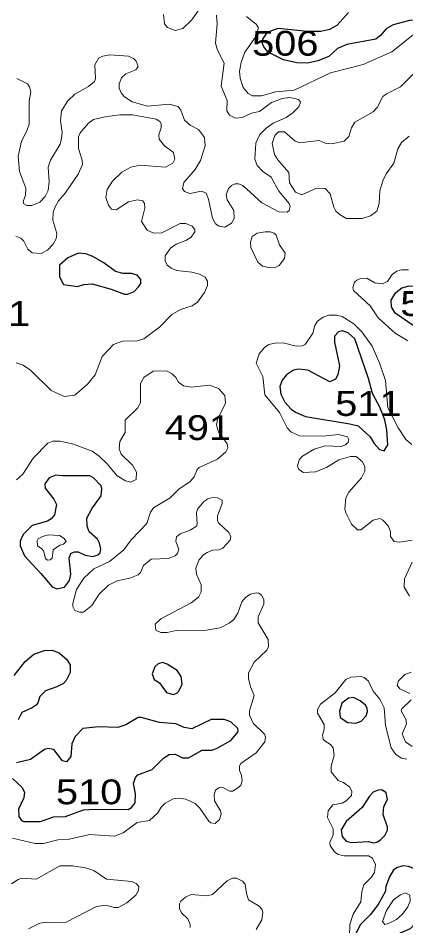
# Model space of a CAD drawing. Extents: x 577 to 602.9, y 7483.8 to 7511.6.
# Drawn here: x 592.745 to 593.996, y 7497.794 to 7500.722 of the extents above; entities that cross this region are included whole.
import ezdxf
from ezdxf.enums import TextEntityAlignment as Align

# ---------------------------------------------------------------- set-up
doc = ezdxf.new("R2010")
doc.units = 0
doc.header["$LTSCALE"] = 0.032
doc.layers.add('1', color=7, linetype='Continuous', lineweight=25)
doc.layers.add('2', color=7, linetype='Continuous', lineweight=13)
doc.layers.add('61', color=7, linetype='Continuous')

msp = doc.modelspace()

# ---------------------------------------------------------------- linework, layer by layer
at = {"layer": '1'}
for points in [[(594.0838, 7500.7305), (594.0496, 7500.7178), (594.0083, 7500.7146), (593.955, 7500.7011), (593.9327, 7500.6876), (593.9144, 7500.6661), (593.8993, 7500.6542), (593.8055, 7500.6375), (593.7761, 7500.6248), (593.7475, 7500.5985), (593.7125, 7500.5842), (593.6791, 7500.5771), (593.6441, 7500.5779), (593.6011, 7500.5882), (593.5518, 7500.6129), (593.5383, 7500.6296), (593.5336, 7500.6407), (593.5344, 7500.6542)], [(593.5344, 7500.6542), (593.5503, 7500.6773), (593.5848, 7500.6903), (593.6791, 7500.6804), (593.722, 7500.6804), (593.7514, 7500.6868), (593.7745, 7500.6995), (593.8111, 7500.7401)], [(592.7328, 7498.6019), (592.7678, 7498.6472), (592.7956, 7498.6702), (592.8298, 7498.6822), (592.8545, 7498.6838), (592.8775, 7498.675), (592.9014, 7498.6543), (592.9125, 7498.636), (592.9133, 7498.6114), (592.9006, 7498.5852), (592.8911, 7498.5756), (592.8704, 7498.5645), (592.8338, 7498.5526), (592.8155, 7498.5343), (592.8091, 7498.5136), (592.8028, 7498.5056), (592.7909, 7498.4969), (592.7575, 7498.4826), (592.7447, 7498.4587)], [(592.7272, 7498.2695), (592.7575, 7498.2416), (592.7654, 7498.2249), (592.763, 7498.2067), (592.7463, 7498.1701), (592.7479, 7498.147), (592.7559, 7498.1335), (592.7638, 7498.1303), (592.8171, 7498.1303), (592.8592, 7498.1454), (592.8982, 7498.1462), (592.9563, 7498.1677), (592.9921, 7498.1701), (593.1002, 7498.1693), (593.1113, 7498.1756), (593.1232, 7498.1907), (593.124, 7498.2202), (593.1177, 7498.2536), (593.124, 7498.2727), (593.1312, 7498.2806), (593.1781, 7498.2981), (593.2139, 7498.3347), (593.2322, 7498.3466), (593.2521, 7498.3482), (593.2759, 7498.3363), (593.295, 7498.3355), (593.3395, 7498.3609), (593.3705, 7498.3609), (593.3849, 7498.3665), (593.4318, 7498.3919), (593.4548, 7498.4198), (593.454, 7498.4309), (593.431, 7498.4516), (593.4103, 7498.4595), (593.3682, 7498.4595), (593.3053, 7498.4293), (593.2807, 7498.4341), (593.2537, 7498.446), (593.2012, 7498.45), (593.1423, 7498.4659), (593.132, 7498.4659), (593.0922, 7498.4428), (593.0668, 7498.4333), (593.0056, 7498.4357), (592.9539, 7498.4301), (592.9292, 7498.4047), (592.9189, 7498.3808), (592.9149, 7498.3402), (592.9014, 7498.3235), (592.8887, 7498.3267), (592.8608, 7498.3633), (592.841, 7498.3665), (592.8298, 7498.3625), (592.7845, 7498.3307), (592.74, 7498.3196)]]:
    msp.add_lwpolyline(points, dxfattribs=at)
for points in [[(593.1331, 7499.8549), (593.1415, 7499.8662), (593.1407, 7499.8789), (593.1288, 7499.8932), (593.1113, 7499.8988), (593.0843, 7499.8988), (593.0588, 7499.9044), (593.0215, 7499.933), (592.9865, 7499.9537), (592.9634, 7499.9624), (592.9396, 7499.964), (592.9054, 7499.9489), (592.8791, 7499.925), (592.8791, 7499.8877), (592.8918, 7499.863), (592.9364, 7499.8566), (592.9571, 7499.863), (592.9841, 7499.8646), (593.0453, 7499.8479), (593.0883, 7499.832), (593.0978, 7499.832), (593.1201, 7499.8407)], [(594.0814, 7499.8395), (594.1411, 7499.7891), (594.1498, 7499.77), (594.1466, 7499.7461), (594.1244, 7499.7215), (594.1077, 7499.7111), (594.0798, 7499.7048), (594.0663, 7499.7071), (594.0234, 7499.7286), (593.9622, 7499.7708), (593.9502, 7499.7906), (593.9486, 7499.8129), (593.9637, 7499.8368), (593.9836, 7499.8519), (594.0067, 7499.8582), (594.0377, 7499.8574), (594.052, 7499.8543)], [(593.7656, 7499.6767), (593.7817, 7499.6006), (593.7769, 7499.572), (593.7689, 7499.5577), (593.7506, 7499.5489), (593.6799, 7499.5871), (593.6497, 7499.5903), (593.6337, 7499.5863), (593.6115, 7499.5712), (593.5972, 7499.5545), (593.5892, 7499.5338), (593.5932, 7499.5091), (593.6059, 7499.4837), (593.6266, 7499.4606), (593.6401, 7499.4511), (593.6727, 7499.4376), (593.8156, 7499.414), (593.842, 7499.407), (593.881, 7499.3716), (593.8938, 7499.3501), (593.9113, 7499.331), (593.9264, 7499.3263), (593.9383, 7499.3461), (593.9351, 7499.3938), (593.9288, 7499.4265), (593.9129, 7499.467), (593.8882, 7499.5115), (593.8763, 7499.56), (593.8317, 7499.6881), (593.8103, 7499.7071), (593.7912, 7499.7135), (593.7793, 7499.7103), (593.7657, 7499.6968)], [(592.7614, 7499.0567), (592.7519, 7499.0352), (592.7519, 7499.0201), (592.7654, 7498.9875), (592.8187, 7498.9311), (592.8545, 7498.8881), (592.8696, 7498.881), (592.895, 7498.8865), (592.9109, 7498.908), (592.9149, 7498.9287), (592.9093, 7498.9804), (592.9157, 7498.9947), (592.9268, 7499.0002), (592.9388, 7499.0002), (592.9618, 7498.9899), (592.9865, 7498.9859), (593.0024, 7498.9907), (593.0095, 7498.9971), (593.0119, 7499.0106), (593.0079, 7499.0281), (593.0008, 7499.0416), (592.9745, 7499.0646), (592.9674, 7499.0829), (592.9666, 7499.1092), (592.9825, 7499.1394), (593.0127, 7499.1815), (593.0151, 7499.2038), (593.0127, 7499.2133), (592.9881, 7499.2396), (592.9769, 7499.2459), (592.8895, 7499.2452), (592.8664, 7499.2483), (592.8457, 7499.2396), (592.8314, 7499.2197), (592.8322, 7499.2054), (592.86, 7499.1704), (592.8688, 7499.1529), (592.8624, 7499.1203), (592.8513, 7499.1068), (592.8394, 7499.0996), (592.7909, 7499.0853)], [(593.2084, 7498.5675), (593.2234, 7498.547), (593.2449, 7498.5406), (593.2576, 7498.5446), (593.264, 7498.551), (593.2743, 7498.5732), (593.2711, 7498.5979), (593.2584, 7498.6178), (593.2266, 7498.6384), (593.2107, 7498.6432), (593.1972, 7498.6392), (593.1861, 7498.6297), (593.1773, 7498.6066), (593.1837, 7498.5883), (593.2012, 7498.578)], [(593.784, 7498.4665), (593.8095, 7498.45), (593.8349, 7498.4476), (593.8524, 7498.4547), (593.8683, 7498.4714), (593.8723, 7498.4858), (593.8715, 7498.4961), (593.8659, 7498.5064), (593.8492, 7498.52), (593.8278, 7498.5303), (593.8111, 7498.5287), (593.7896, 7498.5128), (593.7817, 7498.4866)], [(593.9257, 7498.1787), (593.9375, 7498.2011), (593.9327, 7498.2234), (593.9192, 7498.2329), (593.9073, 7498.2321), (593.8906, 7498.2249), (593.8787, 7498.2122), (593.8556, 7498.1756), (593.8039, 7498.1303), (593.788, 7498.1041), (593.7904, 7498.0818), (593.8039, 7498.0675), (593.8206, 7498.0627), (593.8755, 7498.0659), (593.8922, 7498.0619), (593.9025, 7498.0635), (593.9144, 7498.0715), (593.9288, 7498.0858), (593.9375, 7498.1025), (593.9375, 7498.1128), (593.9232, 7498.1534)], [(593.9308, 7497.9059), (593.9073, 7497.8631), (593.881, 7497.8297), (593.85, 7497.7979), (593.8357, 7497.7717), (593.8365, 7497.7526), (593.8421, 7497.7462), (593.862, 7497.7391), (593.8858, 7497.7383), (593.924, 7497.7478), (594.0115, 7497.7852), (594.0234, 7497.7987), (594.0305, 7497.8162), (594.0369, 7497.8488), (594.0393, 7497.8981), (594.0528, 7497.9323), (594.0528, 7497.949), (594.0345, 7497.9737), (594.0051, 7497.9856), (593.9868, 7497.9872), (593.9661, 7497.9816), (593.955, 7497.9729), (593.9431, 7497.9522), (593.9319, 7497.9204)]]:
    msp.add_lwpolyline(points, close=True, dxfattribs=at)
at = {"layer": '2'}
for points in [[(593.2139, 7500.7345), (593.2171, 7500.7035), (593.2274, 7500.6924), (593.2521, 7500.6828), (593.2767, 7500.6892), (593.3053, 7500.717), (593.3308, 7500.7528)], [(593.3849, 7500.7321), (593.3872, 7500.7043), (593.3817, 7500.6415), (593.388, 7500.6192), (593.4103, 7500.5771), (593.4008, 7500.5031), (593.4198, 7500.457), (593.4183, 7500.4236), (593.427, 7500.4093), (593.4469, 7500.3997), (593.4684, 7500.4013), (593.4986, 7500.4157), (593.524, 7500.4212), (593.563, 7500.4498), (593.5972, 7500.4634), (593.621, 7500.4657), (593.6377, 7500.4634), (593.6497, 7500.4594), (593.6568, 7500.4514), (593.6512, 7500.4363), (593.6314, 7500.4164), (593.6099, 7500.4021), (593.5677, 7500.383), (593.5455, 7500.3671), (593.5256, 7500.3473), (593.5121, 7500.3186), (593.5089, 7500.2677), (593.5161, 7500.2471), (593.5344, 7500.228), (593.5622, 7500.2097), (593.586, 7500.1644), (593.6194, 7500.1238), (593.6226, 7500.1143), (593.6194, 7500.1016), (593.6131, 7500.096), (593.586, 7500.0976), (593.5312, 7500.1262), (593.4699, 7500.1827), (593.4564, 7500.1882), (593.4453, 7500.1882), (593.4334, 7500.1827), (593.4238, 7500.1731), (593.4167, 7500.1517), (593.4198, 7500.1357), (593.4413, 7500.1016), (593.4421, 7500.0761), (593.4342, 7500.061), (593.4127, 7500.0483), (593.3936, 7500.0507), (593.3817, 7500.0586), (593.3721, 7500.0769), (593.3594, 7500.1381), (593.3515, 7500.1572), (593.3371, 7500.1636), (593.299, 7500.1564), (593.2823, 7500.1628), (593.2751, 7500.1731), (593.2799, 7500.1922), (593.3165, 7500.2344), (593.3332, 7500.263), (593.3491, 7500.3107), (593.3467, 7500.3369), (593.3276, 7500.3632), (593.3006, 7500.3775), (593.2823, 7500.3926), (593.2704, 7500.4252), (593.2616, 7500.4371), (593.233, 7500.4451), (593.1622, 7500.4379), (593.1129, 7500.4522), (593.0883, 7500.4689), (593.0779, 7500.4809), (593.0716, 7500.4968), (593.0716, 7500.5103), (593.0787, 7500.5302), (593.093, 7500.5421), (593.1248, 7500.5556), (593.132, 7500.5659), (593.1264, 7500.5834), (593.1177, 7500.5922), (593.1018, 7500.6001), (593.0413, 7500.6041), (593.0183, 7500.6001), (593.0056, 7500.5938), (592.9928, 7500.5715), (592.9952, 7500.527)], [(594.025, 7500.6725), (593.951, 7500.6136), (593.8588, 7500.5731), (593.753, 7500.5461), (593.6361, 7500.4896), (593.5765, 7500.4848), (593.5304, 7500.4713), (593.501, 7500.4721), (593.4874, 7500.4793), (593.4715, 7500.4983), (593.4612, 7500.5286), (593.4596, 7500.5516), (593.4644, 7500.5795), (593.4771, 7500.6121), (593.5113, 7500.6606), (593.5206, 7500.6913), (593.5129, 7500.7032), (593.4937, 7500.7182), (593.4818, 7500.727)], [(593.8206, 7500.3687), (593.8317, 7500.387), (593.8906, 7500.4196), (593.9033, 7500.4339), (593.9224, 7500.4697), (593.9335, 7500.4785), (593.9796, 7500.5007), (594.0266, 7500.5476)], [(592.9952, 7500.527), (592.9912, 7500.5182), (592.9722, 7500.5015), (592.9284, 7500.4769), (592.9054, 7500.4554), (592.8855, 7500.4228), (592.8823, 7500.3918), (592.8867, 7500.3528), (592.8852, 7500.3337), (592.8805, 7500.3152), (592.8497, 7500.2638), (592.8425, 7500.2415), (592.8457, 7500.1946), (592.8425, 7500.166), (592.8322, 7500.1469), (592.8155, 7500.1286), (592.7893, 7500.1175), (592.7734, 7500.1175), (592.763, 7500.123), (592.7614, 7500.1302), (592.7694, 7500.1509), (592.7702, 7500.1739), (592.7495, 7500.228), (592.7455, 7500.2773), (592.7559, 7500.3258), (592.7734, 7500.3584), (592.7805, 7500.3799), (592.7805, 7500.4546), (592.7861, 7500.484), (592.7821, 7500.5007), (592.775, 7500.5103), (592.7408, 7500.527)], [(592.7376, 7500.0189), (592.7535, 7500.0125), (592.763, 7500.003), (592.7765, 7499.9767), (592.7909, 7499.9656), (592.8195, 7499.9632), (592.8394, 7499.9735), (592.8577, 7499.9926), (592.868, 7500.0101), (592.8696, 7500.0276), (592.8569, 7500.0705), (592.8585, 7500.096), (592.8656, 7500.1159), (592.8751, 7500.1334), (592.8966, 7500.1572), (592.9388, 7500.2192), (592.9523, 7500.2503), (592.9515, 7500.2638), (592.9396, 7500.3019), (592.9396, 7500.3393), (592.9451, 7500.352), (592.9722, 7500.3838), (592.9881, 7500.395), (593.0318, 7500.4053), (593.0731, 7500.4101), (593.1145, 7500.4101), (593.1908, 7500.3966), (593.2028, 7500.3886), (593.2067, 7500.3815), (593.2067, 7500.3687), (593.1988, 7500.3457), (593.2004, 7500.3314), (593.2171, 7500.3099), (593.2465, 7500.2884), (593.2513, 7500.267), (593.2441, 7500.2542), (593.2203, 7500.2415), (593.1376, 7500.2479), (593.1089, 7500.2415), (593.0795, 7500.2256), (593.0501, 7500.1962), (593.0326, 7500.1691), (593.0286, 7500.1437), (593.0366, 7500.119), (593.0469, 7500.1063), (593.062, 7500.1039), (593.1018, 7500.1294), (593.1304, 7500.1365), (593.1471, 7500.1326), (593.1527, 7500.1238), (593.1543, 7500.1087), (593.1431, 7500.0658), (593.1614, 7500.0387), (593.1829, 7500.0284), (593.2091, 7500.03), (593.268, 7500.0602), (593.2863, 7500.0602), (593.3069, 7500.0515), (593.3149, 7500.0403), (593.3149, 7500.0332), (593.3037, 7500.0157), (593.2863, 7500.0045), (593.2552, 7499.9934), (593.237, 7499.9807), (593.2195, 7499.9552), (593.2195, 7499.9393), (593.2266, 7499.9258), (593.2385, 7499.9155), (593.2576, 7499.9083), (593.3053, 7499.9028), (593.33, 7499.8964), (593.3491, 7499.8869), (593.3562, 7499.8741), (593.3562, 7499.8598), (593.3467, 7499.8368), (593.3244, 7499.8058), (593.3069, 7499.7946), (593.2688, 7499.7827), (593.2409, 7499.766), (593.2012, 7499.7254), (593.1511, 7499.6881), (593.1296, 7499.6817), (593.0819, 7499.6801), (593.0525, 7499.669), (593.0167, 7499.6308), (592.9936, 7499.5712), (592.969, 7499.541), (592.9276, 7499.506), (592.8934, 7499.502), (592.8521, 7499.5211), (592.7853, 7499.5863), (592.7614, 7499.6022), (592.7384, 7499.6101)], [(594.0067, 7500.3417), (593.9828, 7500.321), (593.9701, 7500.3003), (593.9574, 7500.2542), (593.9327, 7500.22), (593.9224, 7500.197), (593.9129, 7500.1652), (593.9097, 7500.1238), (593.9025, 7500.0992), (593.8826, 7500.0849), (593.8556, 7500.0761), (593.8047, 7500.0761), (593.784, 7500.0872), (593.7705, 7500.0992), (593.7634, 7500.1119), (593.7522, 7500.1556), (593.7355, 7500.1723), (593.7085, 7500.1739), (593.6608, 7500.1524), (593.6401, 7500.1612), (593.621, 7500.1906), (593.6186, 7500.224), (593.5829, 7500.2646), (593.5725, 7500.2821), (593.5646, 7500.3178), (593.5733, 7500.3441), (593.5852, 7500.356), (593.6043, 7500.356), (593.6393, 7500.3258), (593.6528, 7500.3202), (593.7164, 7500.3274), (593.7363, 7500.3186), (593.7578, 7500.317), (593.7968, 7500.3258), (593.8127, 7500.3401), (593.8206, 7500.3687)], [(594.0027, 7499.6809), (593.9622, 7499.7056), (593.9065, 7499.7549), (593.881, 7499.7946), (593.8278, 7499.8439), (593.8254, 7499.8527), (593.831, 7499.8702), (593.8381, 7499.8773), (593.85, 7499.8821), (593.8699, 7499.8829), (593.8962, 7499.8686), (593.92, 7499.8646), (593.9367, 7499.8725), (593.9526, 7499.8948), (593.9669, 7499.9059), (593.982, 7499.9107), (594.0051, 7499.9107)], [(594.017, 7499.0384), (593.9757, 7499.032), (593.959, 7499.0344), (593.947, 7499.0495), (593.9463, 7499.0662), (593.9391, 7499.0845), (593.9224, 7499.1028), (593.9121, 7499.1076), (593.8914, 7499.1028), (593.8516, 7499.0718), (593.8405, 7499.0718), (593.8214, 7499.0893), (593.8039, 7499.1243), (593.7999, 7499.1378), (593.8031, 7499.1744), (593.8127, 7499.1927), (593.8532, 7499.2388), (593.8636, 7499.2603), (593.8636, 7499.2754), (593.8556, 7499.2921), (593.8365, 7499.308), (593.8182, 7499.308), (593.7801, 7499.2976), (593.7403, 7499.273), (593.7045, 7499.2587), (593.6656, 7499.2563), (593.6512, 7499.2666), (593.6465, 7499.2785), (593.652, 7499.2976), (593.6632, 7499.3096), (593.7005, 7499.3318), (593.7363, 7499.3422), (593.788, 7499.3406), (593.8015, 7499.3461), (593.8103, 7499.3547), (593.8118, 7499.3626), (593.8082, 7499.3713), (593.7787, 7499.3792), (593.7299, 7499.3741), (593.6528, 7499.3748), (593.625, 7499.3875), (593.6131, 7499.4002), (593.5884, 7499.4495), (593.5415, 7499.5068), (593.5344, 7499.5664), (593.5129, 7499.6093), (593.5232, 7499.6388), (593.5399, 7499.6602), (593.5542, 7499.669), (593.5781, 7499.6745), (593.6043, 7499.6738), (593.6425, 7499.6642), (593.6624, 7499.665), (593.6711, 7499.6698), (593.6966, 7499.7064), (593.7029, 7499.7302), (593.7117, 7499.7445), (593.7292, 7499.7572)], [(593.7292, 7499.7572), (593.7483, 7499.7636), (593.7729, 7499.7644), (593.7904, 7499.7596), (593.8286, 7499.7358), (593.8548, 7499.7103), (593.8874, 7499.6642), (593.9129, 7499.607), (593.9303, 7499.5529), (593.9383, 7499.4654), (593.9717, 7499.4002), (593.9963, 7499.3628), (594.0154, 7499.3469)], [(592.9237, 7499.3477), (592.9841, 7499.3255), (593.0064, 7499.3096), (593.031, 7499.2857), (593.0644, 7499.2459), (593.0914, 7499.2292), (593.1089, 7499.2253), (593.1264, 7499.234), (593.1272, 7499.2579), (593.1145, 7499.2801), (593.0771, 7499.3151), (593.0716, 7499.3326), (593.0731, 7499.3565), (593.0906, 7499.3851), (593.0906, 7499.4249), (593.1304, 7499.4638), (593.1399, 7499.4813), (593.1399, 7499.5433), (593.1511, 7499.5624), (593.1805, 7499.5831), (593.2234, 7499.5847), (593.2425, 7499.5751), (593.2544, 7499.5632), (593.2624, 7499.5481), (593.2791, 7499.5362), (593.3045, 7499.5322), (593.3626, 7499.5386), (593.3912, 7499.5274), (593.4119, 7499.5052), (593.4143, 7499.4805), (593.388, 7499.4272), (593.3849, 7499.409), (593.3912, 7499.3875), (593.4198, 7499.3485), (593.4214, 7499.3358), (593.4159, 7499.3231), (593.3888, 7499.2992), (593.3292, 7499.273), (593.3228, 7499.2658), (593.3133, 7499.242), (593.3006, 7499.2277), (593.264, 7499.203), (593.2354, 7499.1752), (593.1821, 7499.1426), (593.1718, 7499.1283), (593.1606, 7499.0917), (593.1097, 7499.0392), (593.0859, 7499.0074), (593.0398, 7498.9692), (592.9889, 7498.9454), (592.9571, 7498.9152), (592.9332, 7498.8786), (592.9221, 7498.834), (592.9221, 7498.8237), (592.9284, 7498.8118), (592.9435, 7498.8054), (592.9563, 7498.8054), (592.9833, 7498.8277), (593.0064, 7498.8643), (593.0366, 7498.8929), (593.0644, 7498.9072), (593.1058, 7498.9152), (593.132, 7498.9263), (593.1399, 7498.9342), (593.1495, 7498.9565), (593.1749, 7498.9764), (593.229, 7498.9788), (593.2521, 7498.9875), (593.2592, 7498.9955), (593.264, 7499.009), (593.2544, 7499.0336), (593.256, 7499.0487), (593.268, 7499.0591), (593.3006, 7499.0702), (593.3204, 7499.0837), (593.3228, 7499.0893), (593.3212, 7499.1267), (593.3244, 7499.1378), (593.3443, 7499.1625), (593.357, 7499.172), (593.3729, 7499.176), (593.388, 7499.1752), (593.4031, 7499.1672), (593.4039, 7499.1569), (593.388, 7499.1171), (593.388, 7499.102), (593.392, 7499.0941), (593.4254, 7499.0631), (593.431, 7499.0487), (593.4294, 7499.0384), (593.4055, 7499.0122), (593.3928, 7499.0074), (593.3721, 7499.0058), (593.3554, 7498.9986), (593.3435, 7498.9907), (593.3284, 7498.9732), (593.3189, 7498.9478), (593.3212, 7498.9287), (593.3356, 7498.8937), (593.3356, 7498.8714), (593.3268, 7498.8539)], [(592.74, 7499.2324), (592.7598, 7499.2507), (592.7932, 7499.3032), (592.841, 7499.3509), (592.8569, 7499.3573), (592.8807, 7499.3573), (592.9237, 7499.3477)], [(594.0083, 7498.8579), (593.9908, 7498.8865), (593.9916, 7498.9136), (594.0162, 7498.9668)], [(593.3268, 7498.8539), (593.3037, 7498.8356), (593.2051, 7498.7847), (593.1877, 7498.7673), (593.1892, 7498.7482), (593.2059, 7498.7402), (593.2266, 7498.7402), (593.2552, 7498.7466), (593.3531, 7498.7474), (593.3968, 7498.7553), (593.4262, 7498.7704), (593.4413, 7498.7824), (593.454, 7498.803), (593.4668, 7498.8388), (593.4803, 7498.8547), (593.4946, 7498.8635), (593.5129, 7498.8682), (593.5216, 7498.8674), (593.532, 7498.8595), (593.5383, 7498.846), (593.5383, 7498.8317), (593.52, 7498.7911), (593.52, 7498.772), (593.5518, 7498.7172), (593.5534, 7498.6949), (593.5479, 7498.6838), (593.5073, 7498.6448), (593.4882, 7498.6098), (593.4882, 7498.5923), (593.4946, 7498.5653), (593.5065, 7498.5374), (593.4914, 7498.4881), (593.4914, 7498.4738), (593.5041, 7498.4476), (593.5407, 7498.4126), (593.5439, 7498.4023), (593.5415, 7498.3872), (593.5137, 7498.3522), (593.4636, 7498.318), (593.4596, 7498.31), (593.4596, 7498.2949), (593.466, 7498.2798), (593.4684, 7498.2615), (593.4636, 7498.248), (593.4564, 7498.24), (593.4365, 7498.2281), (593.4278, 7498.2289), (593.4031, 7498.2408), (593.3928, 7498.2393), (593.3817, 7498.2313), (593.3777, 7498.2162), (593.3785, 7498.1971), (593.3984, 7498.1653), (593.4008, 7498.1542), (593.3952, 7498.1367), (593.3809, 7498.124), (593.3674, 7498.1263), (593.3602, 7498.1319), (593.3316, 7498.174), (593.3165, 7498.1884), (593.2863, 7498.2027), (593.2624, 7498.2059), (593.2457, 7498.2035), (593.2195, 7498.19), (593.2067, 7498.1772), (593.1956, 7498.1581), (593.1686, 7498.1343), (593.1288, 7498.1271), (593.0843, 7498.0937), (593.0557, 7498.0834), (592.9753, 7498.0882), (592.9109, 7498.0739), (592.8736, 7498.0715), (592.8274, 7498.0595), (592.8004, 7498.0595), (592.7265, 7498.077)], [(594.0091, 7498.543), (593.9765, 7498.5589), (593.9685, 7498.5708), (593.9725, 7498.5844), (593.9932, 7498.605), (594.0138, 7498.6122)], [(593.7968, 7498.0198), (593.7777, 7498.0238), (593.7665, 7498.0325), (593.7522, 7498.0532), (593.7506, 7498.0627), (593.7618, 7498.0874), (593.7618, 7498.1073), (593.7435, 7498.1438), (593.7459, 7498.1653), (593.761, 7498.1844), (593.7904, 7498.19), (593.8039, 7498.1971), (593.8206, 7498.2146), (593.8222, 7498.2273), (593.8158, 7498.2416), (593.7952, 7498.256), (593.7777, 7498.2631), (593.7554, 7498.2909), (593.7554, 7498.3092), (593.765, 7498.3434), (593.7618, 7498.3681), (593.753, 7498.3792), (593.7355, 7498.3895), (593.73, 7498.3967), (593.7276, 7498.4086), (593.7331, 7498.4277), (593.7331, 7498.4436), (593.7109, 7498.4802), (593.7109, 7498.4921), (593.7212, 7498.5088), (593.7681, 7498.5454), (593.8031, 7498.5883), (593.819, 7498.5963), (593.8524, 7498.5987), (593.862, 7498.5955), (593.8755, 7498.5836), (593.8906, 7498.551), (593.9121, 7498.5255), (593.9264, 7498.4977), (593.9303, 7498.4404), (593.9494, 7498.3681), (593.9645, 7498.3466), (593.9828, 7498.3347), (593.9995, 7498.3315)], [(594.017, 7498.3728), (593.9948, 7498.388), (593.9844, 7498.4134), (593.9987, 7498.446), (593.9963, 7498.4603), (593.9812, 7498.4873), (593.9836, 7498.4945), (594.013, 7498.5231)], [(593.8143, 7497.7606), (593.8158, 7497.7979), (593.8262, 7497.8313), (593.8508, 7497.8711), (593.854, 7497.9045), (593.8612, 7497.926), (593.8858, 7497.9506), (593.8954, 7497.9665), (593.8985, 7497.992), (593.8882, 7498.0126), (593.8763, 7498.0198), (593.7968, 7498.0198)], [(592.7233, 7497.9299), (592.7455, 7497.9434), (592.7575, 7497.9474), (592.8036, 7497.9442), (592.8799, 7497.9872), (592.9213, 7497.988), (592.961, 7497.9816), (592.9889, 7497.9721), (593.0302, 7497.945), (593.1121, 7497.9371), (593.1264, 7497.9307), (593.1344, 7497.9204), (593.1336, 7497.9085), (593.1248, 7497.8926), (593.0962, 7497.8679), (593.0676, 7497.8528), (593.0549, 7497.8528), (593.0278, 7497.8607), (592.9976, 7497.856), (592.8998, 7497.8059), (592.8879, 7497.8035), (592.8386, 7497.8059), (592.8155, 7497.8027), (592.7781, 7497.7844)], [(593.2704, 7497.8735), (593.2855, 7497.8862), (593.3037, 7497.8949), (593.3546, 7497.891), (593.3729, 7497.8949), (593.4198, 7497.9387), (593.4373, 7497.9482), (593.4493, 7497.9482), (593.4691, 7497.9379), (593.4779, 7497.9283), (593.4819, 7497.8981), (593.489, 7497.8774), (593.5232, 7497.8576), (593.5312, 7497.848), (593.5344, 7497.8377), (593.5312, 7497.813), (593.5137, 7497.782)], [(593.2998, 7497.7884), (593.2998, 7497.7979), (593.2926, 7497.817), (593.2727, 7497.8361), (593.2656, 7497.8504), (593.2656, 7497.8647), (593.2704, 7497.8735)]]:
    msp.add_lwpolyline(points, dxfattribs=at)
for points in [[(593.5423, 7500.0332), (593.559, 7500.0332), (593.5717, 7500.0284), (593.5781, 7500.022), (593.5884, 7499.991), (593.6067, 7499.964), (593.6043, 7499.9465), (593.5876, 7499.9242), (593.5765, 7499.9187), (593.5582, 7499.9171), (593.5336, 7499.9226), (593.5184, 7499.9346), (593.4962, 7499.9823), (593.4946, 7499.9998), (593.5002, 7500.0181), (593.5161, 7500.0284)], [(592.8211, 7499.0098), (592.8266, 7499.0034), (592.833, 7498.9788), (592.8402, 7498.974), (592.8481, 7498.9748), (592.8553, 7498.9804), (592.8585, 7499.0074), (592.8799, 7499.0225), (592.8911, 7499.0257), (592.8998, 7499.0344), (592.8942, 7499.044), (592.8791, 7499.0535), (592.8425, 7499.0551), (592.8235, 7499.0503), (592.8099, 7499.0424), (592.806, 7499.036), (592.8076, 7499.0201)], [(593.9789, 7497.8941), (593.9956, 7497.9005), (594.0091, 7497.8926), (594.0099, 7497.8743), (594.0027, 7497.8552), (593.9852, 7497.8321), (593.9661, 7497.8146), (593.9407, 7497.8011), (593.928, 7497.7987), (593.9208, 7497.8083), (593.9343, 7497.8433), (593.9566, 7497.8774)]]:
    msp.add_lwpolyline(points, close=True, dxfattribs=at)

# ---------------------------------------------------------------- texts
at = {"layer": '61', "width": 1.2}
for s, p in [('506', (593.6073, 7500.6011)), ('510', (594.0856, 7499.7615)), ('511', (592.6768, 7499.7292)), ('511', (593.8754, 7499.439)), ('491', (593.3251, 7499.3613)), ('510', (592.9742, 7498.1862))]:
    msp.add_text(s, height=0.08, dxfattribs=at).set_placement(p, align=Align.CENTER)

doc.saveas('drawing.dxf')
